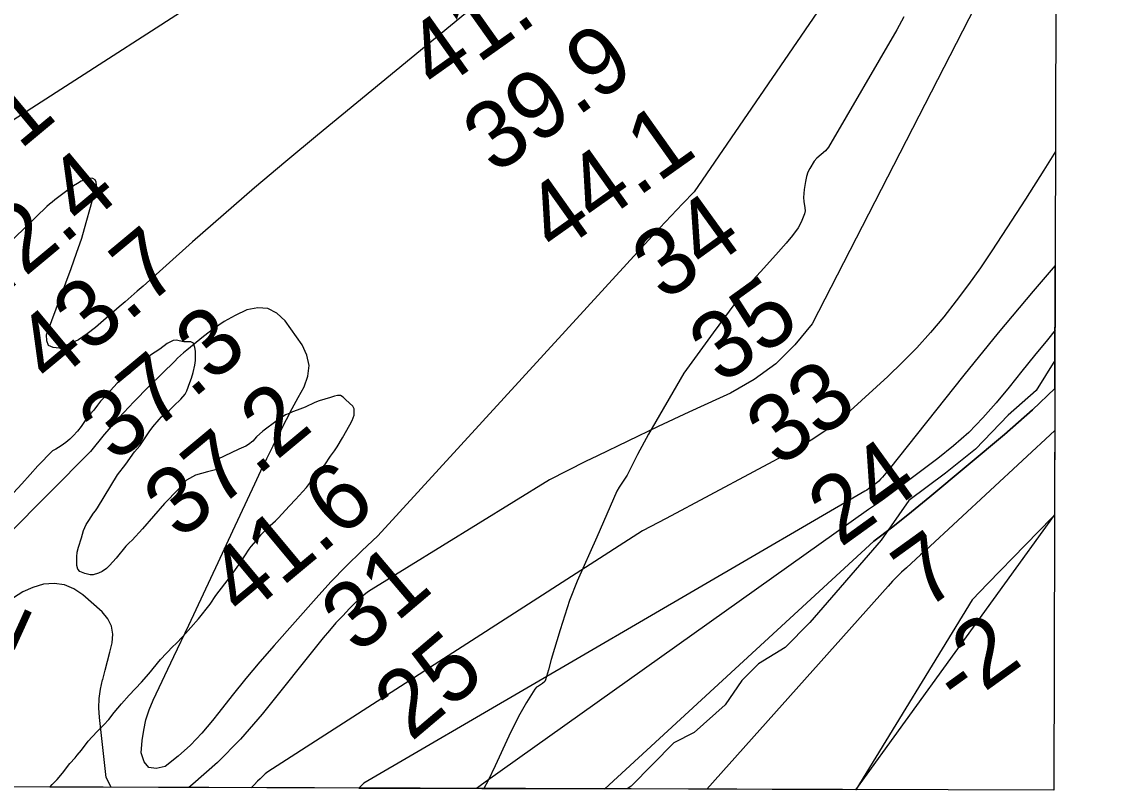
# Model space of a CAD drawing. Extents: x 3146026 to 3183936, y 897894 to 923344.
# Drawn here: x 3180562 to 3181637, y 903274 to 904038 of the extents above; entities that cross this region are included whole.
import ezdxf

# ---------------------------------------------------------------- set-up
doc = ezdxf.new("R2010")
doc.units = 0
for name, color, linetype in [('V-GRID-FRAM', 7, 'Continuous'), ('V-RIVR-EDGE', 7, 'Continuous'), ('V-RIVR-RANG', 7, 'Continuous'), ('V-SITE-VEGE', 7, 'Continuous'), ('V-TOPO-DPTH', 7, 'Continuous'), ('V-TOPO-MAJR', 7, 'Continuous'), ('V-TOPO-MINR', 7, 'Continuous'), ('V-TOPO-SHOR', 7, 'Continuous'), ('V-TOPO-WATR', 7, 'Continuous')]:
    doc.layers.add(name, color=color, linetype=linetype)

msp = doc.modelspace()

# ---------------------------------------------------------------- linework, layer by layer
at = {"layer": 'V-GRID-FRAM'}
msp.add_lwpolyline([(3150311.9, 921563.1), (3181637, 921462.9), (3181586.7, 903274.3), (3150245.8, 903374.5), (3150311.9, 921563.1)], dxfattribs=at)
at = {"layer": 'V-RIVR-EDGE'}
for points in [[(3181587.9, 903701.4), (3181569.4, 903671.4), (3181541.3, 903647.1), (3181508.9, 903613.2), (3181479.1, 903589.5), (3181442.9, 903562.1)], [(3181442.9, 903562.1), (3181415.3, 903522.8), (3181344.4, 903440.9), (3181320, 903416.2), (3181293.5, 903400), (3181276.8, 903383.4), (3181260.5, 903359.1), (3181229.7, 903331.7), (3181209.2, 903321.5), (3181167, 903278.4), (3181162.9, 903275.6)]]:
    msp.add_lwpolyline(points, dxfattribs=at)
at = {"layer": 'V-SITE-VEGE'}
for p, q in [((3181437.8, 904042.8), (3181430.9, 904029.6)), ((3181430.9, 904029.6), (3181363.1, 903913.3)), ((3181360, 903909.5), (3181351.4, 903902.1)), ((3181363.1, 903913.3), (3181360, 903909.5)), ((3181344.3, 903892.1), (3181342.5, 903888.2)), ((3181348.8, 903899.2), (3181344.3, 903892.1)), ((3181351.4, 903902.1), (3181348.8, 903899.2)), ((3181341.2, 903884.2), (3181340, 903879)), ((3181342.5, 903888.2), (3181341.2, 903884.2)), ((3181338.9, 903871.1), (3181338.2, 903863.1)), ((3181340, 903879), (3181338.9, 903871.1)), ((3181338.2, 903863.1), (3181338.5, 903859.1)), ((3181338.5, 903859.1), (3181339.6, 903852.9)), ((3181339.8, 903849.8), (3181339.3, 903846.8)), ((3181339.6, 903852.9), (3181339.8, 903849.8)), ((3181336, 903838.7), (3181332.8, 903833.1)), ((3181339.3, 903846.8), (3181336, 903838.7)), ((3181332.8, 903833.1), (3181327.1, 903825.3)), ((3181321, 903817.7), (3181310.8, 903806.3)), ((3181327.1, 903825.3), (3181321, 903817.7)), ((3181310.8, 903806.3), (3181295.3, 903789.5)), ((3181295.3, 903789.5), (3181287.8, 903781)), ((3181287.8, 903781), (3181280.7, 903772.1)), ((3181280.7, 903772.1), (3181264.4, 903750.4)), ((3181264.4, 903750.4), (3181248.4, 903728.6)), ((3180712, 903721.2), (3180706.2, 903718.2)), ((3180715, 903721.6), (3180712, 903721.2)), ((3180722.8, 903719.9), (3180715, 903721.6)), ((3180729.5, 903719.9), (3180722.8, 903719.9)), ((3180732.2, 903718.5), (3180729.5, 903719.9)), ((3181248.4, 903728.6), (3181219.2, 903688.7)), ((3180698.8, 903712.5), (3180689.7, 903706.4)), ((3180706.2, 903718.2), (3180698.8, 903712.5)), ((3180733.6, 903714.1), (3180732.2, 903718.5)), ((3180734.3, 903710.4), (3180733.6, 903714.1)), ((3180734.3, 903701.3), (3180734.3, 903710.4)), ((3180680.5, 903698.6), (3180676.1, 903695.2)), ((3180686.3, 903703.3), (3180680.5, 903698.6)), ((3180689.7, 903706.4), (3180686.3, 903703.3)), ((3180733.6, 903696.6), (3180734.3, 903701.3)), ((3180669, 903688.8), (3180662.3, 903683.7)), ((3180676.1, 903695.2), (3180669, 903688.8)), ((3180730.2, 903683.7), (3180731.9, 903689.5)), ((3180731.9, 903689.5), (3180733.6, 903696.6)), ((3181219.2, 903688.7), (3181184.1, 903628.1)), ((3180656.5, 903678.7), (3180643.7, 903664.5)), ((3180659.2, 903680.7), (3180656.5, 903678.7)), ((3180662.3, 903683.7), (3180659.2, 903680.7)), ((3180725.8, 903671.2), (3180728.5, 903679.3)), ((3180728.5, 903679.3), (3180730.2, 903683.7)), ((3180719.7, 903662.8), (3180724.1, 903667.8)), ((3180724.1, 903667.8), (3180725.8, 903671.2)), ((3180875.2, 903666.5), (3180872.2, 903665.8)), ((3180878.3, 903666.5), (3180875.2, 903666.5)), ((3180881, 903664.8), (3180878.3, 903666.5)), ((3180636.9, 903657), (3180633.2, 903652)), ((3180640, 903660.7), (3180636.9, 903657)), ((3180643.7, 903664.5), (3180640, 903660.7)), ((3180708.3, 903652), (3180712.7, 903656.3)), ((3180712.7, 903656.3), (3180719.7, 903662.8)), ((3180852.9, 903659.7), (3180843.1, 903655)), ((3180857, 903661.1), (3180852.9, 903659.7)), ((3180868.5, 903664.5), (3180857, 903661.1)), ((3180872.2, 903665.8), (3180868.5, 903664.5)), ((3180883.7, 903662.1), (3180881, 903664.8)), ((3180890.4, 903656), (3180883.7, 903662.1)), ((3180891.8, 903653.3), (3180890.4, 903656)), ((3180626.8, 903644.5), (3180620.7, 903635.7)), ((3180629.2, 903647.6), (3180626.8, 903644.5)), ((3180633.2, 903652), (3180629.2, 903647.6)), ((3180698.1, 903642.8), (3180700.5, 903645.2)), ((3180700.5, 903645.2), (3180708.3, 903652)), ((3180823.8, 903647.2), (3180815.4, 903641.8)), ((3180827.2, 903648.6), (3180823.8, 903647.2)), ((3180830.6, 903650.3), (3180827.2, 903648.6)), ((3180835.3, 903652), (3180830.6, 903650.3)), ((3180843.1, 903655), (3180835.3, 903652)), ((3180889.8, 903641.5), (3180891.8, 903646.9)), ((3180891.8, 903646.9), (3180891.8, 903653.3)), ((3180620.7, 903635.7), (3180617, 903631)), ((3180688.3, 903630.3), (3180692, 903635.4)), ((3180692, 903635.4), (3180698.1, 903642.8)), ((3180815.4, 903641.8), (3180801.2, 903631)), ((3180880.3, 903624.3), (3180887.7, 903637.4)), ((3180887.7, 903637.4), (3180889.8, 903641.5)), ((3180609.6, 903623.2), (3180605.5, 903619.8)), ((3180612.6, 903626.3), (3180609.6, 903623.2)), ((3180617, 903631), (3180612.6, 903626.3)), ((3180678.9, 903616.5), (3180688.3, 903630.3)), ((3180794.8, 903625.3), (3180791.1, 903621.2)), ((3180801.2, 903631), (3180794.8, 903625.3)), ((3180874.9, 903615.5), (3180880.3, 903624.3)), ((3181184.1, 903628.1), (3181173.4, 903607.8)), ((3180595.4, 903613.1), (3180592.3, 903611.4)), ((3180600.8, 903616.5), (3180595.4, 903613.1)), ((3180605.5, 903619.8), (3180600.8, 903616.5)), ((3180673.8, 903610.4), (3180678.9, 903616.5)), ((3180777.2, 903613.1), (3180769.8, 903609.4)), ((3180784.3, 903616.1), (3180777.2, 903613.1)), ((3180787, 903617.8), (3180784.3, 903616.1)), ((3180791.1, 903621.2), (3180787, 903617.8)), ((3180872.2, 903611.4), (3180874.9, 903615.5)), ((3180592.3, 903611.4), (3180577.5, 903596.5)), ((3180665, 903598.2), (3180673.8, 903610.4)), ((3180756.3, 903603.3), (3180754.2, 903595.9)), ((3180769.8, 903609.4), (3180756.3, 903603.3)), ((3180862.7, 903597.6), (3180868.5, 903606.3)), ((3180868.5, 903606.3), (3180872.2, 903611.4)), ((3181173.4, 903607.8), (3181162.9, 903587.4)), ((3180577.5, 903596.5), (3180570, 903588.1)), ((3180656.9, 903587.7), (3180665, 903598.2)), ((3180746.1, 903590.8), (3180734.3, 903587.4)), ((3180755.6, 903593.1), (3180746.1, 903590.8)), ((3180754.2, 903595.9), (3180755.6, 903593.1)), ((3180852.6, 903585.7), (3180862.7, 903597.6)), ((3180570, 903588.1), (3180561.6, 903578.9)), ((3180643.7, 903565.8), (3180656.9, 903587.7)), ((3180725.2, 903582.3), (3180717.4, 903573.5)), ((3180734.3, 903587.4), (3180725.2, 903582.3)), ((3180844.5, 903575.2), (3180852.6, 903585.7)), ((3181162.9, 903587.4), (3181155, 903575.5)), ((3180561.6, 903578.9), (3180553.5, 903569.8)), ((3180717.4, 903573.5), (3180703.5, 903559.3)), ((3180833.7, 903563.1), (3180844.5, 903575.2)), ((3181152.8, 903571.3), (3181132.8, 903525.6)), ((3181155, 903575.5), (3181152.8, 903571.3)), ((3180637, 903554.9), (3180643.7, 903565.8)), ((3180703.5, 903559.3), (3180681.6, 903534)), ((3180827.6, 903557), (3180833.7, 903563.1)), ((3180628.2, 903542.4), (3180632.9, 903549.5)), ((3180632.9, 903549.5), (3180634.9, 903551.9)), ((3180634.9, 903551.9), (3180637, 903554.9)), ((3180816.4, 903544.8), (3180827.6, 903557)), ((3180623.1, 903532.3), (3180625.8, 903538.4)), ((3180625.8, 903538.4), (3180628.2, 903542.4)), ((3180805.9, 903535), (3180808.3, 903537.4)), ((3180808.3, 903537.4), (3180813.7, 903542.1)), ((3180813.7, 903542.1), (3180816.4, 903544.8)), ((3180621.1, 903525.2), (3180623.1, 903532.3)), ((3180681.6, 903534), (3180671.4, 903522.8)), ((3180796.8, 903524.9), (3180799.9, 903528.6)), ((3180799.9, 903528.6), (3180805.9, 903535)), ((3180616.7, 903510.7), (3180618, 903515.7)), ((3180618, 903515.7), (3180621.1, 903525.2)), ((3180665, 903516.8), (3180655.5, 903504.9)), ((3180668.4, 903520.1), (3180665, 903516.8)), ((3180671.4, 903522.8), (3180668.4, 903520.1)), ((3180787.4, 903513.7), (3180789.4, 903516.4)), ((3180789.4, 903516.4), (3180796.8, 903524.9)), ((3181132.8, 903525.6), (3181113.4, 903482.1)), ((3180616.3, 903506.3), (3180616.7, 903510.7)), ((3180616.3, 903502.6), (3180616.3, 903506.3)), ((3180655.5, 903504.9), (3180648.8, 903497.5)), ((3180778.9, 903500.5), (3180787.4, 903513.7)), ((3180616.3, 903497.5), (3180616.3, 903502.6)), ((3180617.4, 903494.1), (3180616.3, 903497.5)), ((3180619.4, 903491.7), (3180617.4, 903494.1)), ((3180645.7, 903494.8), (3180641.4, 903491.7)), ((3180648.8, 903497.5), (3180645.7, 903494.8)), ((3180769.1, 903486.7), (3180778.9, 903500.5)), ((3180624.5, 903489.7), (3180619.4, 903491.7)), ((3180629.5, 903488.4), (3180624.5, 903489.7)), ((3180632.6, 903488.4), (3180629.5, 903488.4)), ((3180638, 903490.1), (3180632.6, 903488.4)), ((3180641.4, 903491.7), (3180638, 903490.1)), ((3180754.6, 903467.8), (3180769.1, 903486.7)), ((3181113.4, 903482.1), (3181105.9, 903462.9)), ((3180748.8, 903459.3), (3180754.6, 903467.8)), ((3181105.9, 903462.9), (3181096.5, 903433.6)), ((3180737.3, 903444.8), (3180748.8, 903459.3)), ((3180722.1, 903427.5), (3180737.3, 903444.8)), ((3181096.5, 903433.6), (3181087.5, 903404.2)), ((3180711.7, 903417.1), (3180714.7, 903419.8)), ((3180714.7, 903419.8), (3180722.1, 903427.5)), ((3180699.5, 903404.2), (3180711.7, 903417.1)), ((3180688, 903390), (3180699.5, 903404.2)), ((3181087.5, 903404.2), (3181084.8, 903394)), ((3180680.6, 903381.6), (3180688, 903390)), ((3181084.8, 903394), (3181081.9, 903383.9)), ((3180668.4, 903368.7), (3180680.6, 903381.6)), ((3181072.8, 903376.6), (3181071.3, 903374.9)), ((3181074.8, 903377.9), (3181072.8, 903376.6)), ((3181078.9, 903380.4), (3181074.8, 903377.9)), ((3181081.1, 903382.4), (3181078.9, 903380.4)), ((3181081.9, 903383.9), (3181081.1, 903382.4)), ((3180660.6, 903360.3), (3180668.4, 903368.7)), ((3181071.3, 903374.9), (3181062.9, 903361.5)), ((3180653.5, 903351.5), (3180660.6, 903360.3)), ((3181062.9, 903361.5), (3181055.2, 903347.7)), ((3180643.1, 903339.3), (3180648.1, 903344.7)), ((3180648.1, 903344.7), (3180653.5, 903351.5)), ((3181055.2, 903347.7), (3181045.6, 903328.2)), ((3180631.6, 903327.5), (3180637, 903333.2)), ((3180637, 903333.2), (3180643.1, 903339.3)), ((3180621.1, 903314.3), (3180627.8, 903323.1)), ((3180627.8, 903323.1), (3180631.6, 903327.5)), ((3181045.6, 903328.2), (3181032, 903298.7)), ((3180616.7, 903309.2), (3180621.1, 903314.3)), ((3180602.2, 903291.3), (3180609.6, 903300.8)), ((3180609.6, 903300.8), (3180614.7, 903306.5)), ((3180614.7, 903306.5), (3180616.7, 903309.2)), ((3180596.8, 903284.9), (3180602.2, 903291.3)), ((3181032, 903298.7), (3181024.9, 903284.1)), ((3180589.7, 903277.4), (3180592, 903280.2)), ((3180592, 903280.2), (3180596.8, 903284.9)), ((3181024.9, 903284.1), (3181020.8, 903276.1)), ((3181020.8, 903276.1), (3180589.7, 903277.4))]:
    msp.add_line(p, q, dxfattribs=at)
at = {"layer": 'V-TOPO-DPTH'}
for points in [[(3181587.8, 903673.5), (3181588.2, 903795.5), (3181566.2, 903770.2), (3181531.4, 903728.6), (3181497.3, 903686.6), (3181423.2, 903593.4), (3181421.6, 903591.4), (3181419.9, 903589.3), (3181418.2, 903587.3), (3181416.5, 903585.2), (3181414.8, 903583.3), (3181412.9, 903581.4), (3181410.9, 903579.7), (3181408.8, 903578.1), (3181402.7, 903573.7), (3181400.9, 903572.5), (3181399, 903571.5), (3180901.3, 903281.5), (3180896.6, 903276.5), (3181140.8, 903275.7)], [(3181587.8, 903673.5), (3181587.5, 903547.7), (3181585.2, 903545.3), (3181558.7, 903518), (3181521.1, 903479.6), (3181505.7, 903463.4), (3181390.3, 903274.9), (3181140.8, 903275.7)], [(3181140.8, 903275.7), (3181408, 903521.7), (3181426.8, 903536.1), (3181445.3, 903550.9), (3181463.7, 903565.9), (3181537.8, 903627.7), (3181565.5, 903652.2), (3181587.8, 903673.5)], [(3181140.8, 903275.7), (3181408, 903521.7), (3181426.8, 903536.1), (3181445.3, 903550.9), (3181463.7, 903565.9), (3181537.8, 903627.7), (3181565.5, 903652.2), (3181587.8, 903673.5)], [(3181587.5, 903547.7), (3181585.2, 903545.3), (3181558.7, 903518), (3181521.1, 903479.6), (3181505.7, 903463.4), (3181390.3, 903274.9), (3181587.5, 903547.7)]]:
    msp.add_lwpolyline(points, dxfattribs=at)
at = {"layer": 'V-TOPO-MAJR'}
msp.add_lwpolyline([(3181576.3, 904375.2), (3181229.7, 903868.8), (3181218.1, 903857), (3181206.7, 903845.1), (3181195.4, 903833), (3181184.2, 903820.8), (3180915.5, 903527), (3180899.5, 903512.2), (3180883.9, 903497), (3180868.8, 903481.3), (3180854.1, 903465.3), (3180812.3, 903418.3), (3180798.2, 903402), (3180784.2, 903385.5), (3180770.6, 903368.6), (3180757.3, 903351.6), (3180751.1, 903343.6), (3180740.5, 903331), (3180729.3, 903319), (3180717.1, 903308.1), (3180704.2, 903297.9), (3180695.1, 903295.9), (3180687.8, 903297), (3180683.2, 903302.7), (3180680.3, 903311.5), (3180681.3, 903323.9), (3180682.8, 903334.2), (3180685, 903344.4), (3180688.3, 903354.2), (3180692.2, 903363.9), (3180712.8, 903407.1), (3180727.6, 903438.2), (3180742.3, 903469.4), (3180756.9, 903500.6), (3180771.4, 903531.9), (3180793.2, 903578.9), (3180799.1, 903591.5), (3180805.1, 903604), (3180811.3, 903616.5), (3180817.5, 903628.9), (3180819, 903631.7), (3180824.6, 903642.7), (3180830.4, 903653.6), (3180836.3, 903664.4), (3180842.2, 903675.2), (3180845.9, 903685.8), (3180847.2, 903696.3), (3180844.9, 903706.6), (3180840.1, 903716.8), (3180823.3, 903740.7), (3180815.1, 903748.2), (3180806.2, 903752.9), (3180796.1, 903753.6), (3180785.2, 903751.5), (3180773.8, 903746), (3180762.7, 903739.9), (3180752.2, 903732.8), (3180742.1, 903725.2), (3180725.6, 903711.5), (3180722.5, 903708.9), (3180719.5, 903706.2), (3180716.5, 903703.5), (3180713.6, 903700.7), (3180688.2, 903675.8), (3180672.9, 903660.2), (3180658, 903644.3), (3180643.7, 903627.8), (3180629.9, 903611), (3180300, 903278.4)], dxfattribs=at)
at = {"layer": 'V-TOPO-MINR'}
for points in [[(3181589.3, 904210.6), (3181346.7, 903737.7), (3181329.7, 903716.7), (3181310.8, 903697.8), (3181289.1, 903682.3), (3181265.5, 903668.9), (3181254.7, 903664), (3181224.3, 903649.8), (3181193.9, 903635.6), (3181163.6, 903621.1), (3181133.4, 903606.6), (3181121.6, 903600.8), (3181085.9, 903582.7), (3180908.8, 903473.6), (3180905, 903471), (3180901.4, 903468.2), (3180897.9, 903465.2), (3180894.6, 903462.1), (3180887.3, 903454.8), (3180880.5, 903447.7), (3180873.8, 903440.6), (3180867.4, 903433.2), (3180861.2, 903425.7), (3180800.5, 903349.9), (3180778.9, 903325.2), (3180756.2, 903301.8), (3180731.7, 903280.3), (3180727.6, 903277)], [(3180795.5, 904096.2), (3180537.9, 903930.3)], [(3181026.5, 904066), (3180855.4, 903925.2), (3180824, 903899.1), (3180792.9, 903872.8), (3180762.1, 903846), (3180731.4, 903819.1), (3180682.2, 903775.2), (3180676.3, 903770), (3180670.4, 903764.8), (3180664.5, 903759.6), (3180658.6, 903754.5), (3180634.9, 903733.9), (3180626.6, 903727.6), (3180617.9, 903721.9), (3180608.6, 903717.4), (3180598.9, 903713.6), (3180592.8, 903714.1), (3180588.4, 903716.2), (3180586.5, 903720.7), (3180586.2, 903726.8), (3180610.9, 903792.8), (3180616.2, 903807.8), (3180621.2, 903822.9), (3180625.8, 903838.2), (3180630.1, 903853.5), (3180636, 903875.5), (3180635.6, 903878.5), (3180634.6, 903880.7), (3180632.4, 903881.9), (3180629.4, 903882.3), (3180625, 903880.9), (3180620.8, 903879.3), (3180616.9, 903877.2), (3180613.1, 903874.7), (3180597.3, 903863), (3180594.6, 903860.9), (3180591.9, 903858.7), (3180589.3, 903856.4), (3180586.7, 903854.1), (3180521.6, 903791.6)], [(3181588.5, 903909), (3181577, 903890.4), (3181558.7, 903861.6), (3181540.2, 903833), (3181525.1, 903810.1), (3181513.8, 903793.2), (3181502.1, 903776.7), (3181489.9, 903760.5), (3181477.4, 903744.5), (3181464.3, 903729), (3181450.8, 903713.9), (3181436.6, 903699.5), (3181422, 903685.4), (3181384.4, 903651.1), (3181372.1, 903640.7), (3181359.3, 903630.9), (3181345.8, 903622.1), (3181331.9, 903613.9), (3181201.7, 903544.2), (3181178.1, 903532.1), (3180806, 903292.8), (3180803.4, 903290.5), (3180800.9, 903288.1), (3180798.4, 903285.8), (3180796, 903283.3), (3180792.5, 903279.8), (3180791.2, 903278.4), (3180789.5, 903276.8)], [(3181588.2, 903795.5), (3181566.2, 903770.2), (3181531.4, 903728.6), (3181497.3, 903686.6), (3181423.2, 903593.4), (3181421.6, 903591.4), (3181419.9, 903589.3), (3181418.2, 903587.3), (3181416.5, 903585.2), (3181414.8, 903583.3), (3181412.9, 903581.4), (3181410.9, 903579.7), (3181408.8, 903578.1), (3181402.7, 903573.7), (3181400.9, 903572.5), (3181399, 903571.5), (3180901.3, 903281.5), (3180896.6, 903276.5)], [(3181588, 903731.3), (3181580.4, 903721.9), (3181567.7, 903706.2), (3181555, 903690.5), (3181542.3, 903674.9), (3181529.5, 903659.3), (3181516.2, 903644.2), (3181502.3, 903629.9), (3181487.3, 903616.5), (3181471.7, 903603.9), (3181426.6, 903570), (3181418.7, 903564.3), (3181410.8, 903558.7), (3181402.6, 903553.4), (3181022.1, 903282.4), (3181017, 903278.6), (3181013.2, 903276.1)], [(3181587.7, 903631.6), (3181459.3, 903512.6), (3181454.5, 903508.3), (3181449.8, 903503.9), (3181445, 903499.6), (3181440.3, 903495.3), (3181435.6, 903490.9), (3181431, 903486.5), (3181426.5, 903481.9), (3181422.1, 903477.1), (3181242.1, 903275.4)], [(3181587.5, 903547.7), (3181585.2, 903545.3), (3181558.7, 903518), (3181521.1, 903479.6), (3181505.7, 903463.4), (3181390.3, 903274.9)], [(3180650.4, 903277.3), (3180645.4, 903286.9), (3180638.9, 903346.7), (3180638.4, 903356.2), (3180638.6, 903365.6), (3180639.9, 903374.9), (3180642, 903384.1), (3180642.1, 903384.4), (3180644.5, 903393.5), (3180647, 903402.5), (3180649.3, 903411.6), (3180651.5, 903420.8), (3180652, 903429.4), (3180650.8, 903437.5), (3180647.1, 903444.8), (3180641.7, 903451.5), (3180622.5, 903468.5), (3180613.5, 903474.4), (3180604, 903478.4), (3180593.9, 903479.7), (3180583.2, 903479.1), (3180572.6, 903475.9), (3180562.6, 903471.6), (3180553.6, 903465.4)]]:
    msp.add_lwpolyline(points, dxfattribs=at)
at = {"layer": 'V-TOPO-SHOR'}
for points in [[(3180756.3, 903603.3), (3180754.2, 903595.9), (3180755.6, 903593.1), (3180746.1, 903590.8), (3180734.3, 903587.4), (3180725.2, 903582.3), (3180717.4, 903573.5), (3180703.5, 903559.3), (3180681.6, 903534), (3180671.4, 903522.8), (3180668.4, 903520.1), (3180665, 903516.8), (3180655.5, 903504.9), (3180648.8, 903497.5), (3180645.7, 903494.8), (3180641.4, 903491.7), (3180638, 903490.1), (3180632.6, 903488.4), (3180629.5, 903488.4), (3180624.5, 903489.7), (3180619.4, 903491.7), (3180617.4, 903494.1), (3180616.3, 903497.5), (3180616.3, 903502.6), (3180616.3, 903506.3), (3180616.7, 903510.7), (3180618, 903515.7), (3180621.1, 903525.2), (3180623.1, 903532.3), (3180625.8, 903538.4), (3180628.2, 903542.4), (3180632.9, 903549.5), (3180634.9, 903551.9), (3180637, 903554.9), (3180643.7, 903565.8), (3180656.9, 903587.7), (3180665, 903598.2), (3180673.8, 903610.4), (3180678.9, 903616.5), (3180688.3, 903630.3), (3180692, 903635.4), (3180698.1, 903642.8), (3180700.5, 903645.2), (3180708.3, 903652), (3180712.7, 903656.3), (3180719.7, 903662.8), (3180724.1, 903667.8), (3180725.8, 903671.2), (3180728.5, 903679.3), (3180730.2, 903683.7), (3180731.9, 903689.5), (3180733.6, 903696.6), (3180734.3, 903701.3), (3180734.3, 903710.4), (3180733.6, 903714.1), (3180732.2, 903718.5), (3180729.5, 903719.9), (3180722.8, 903719.9), (3180715, 903721.6), (3180712, 903721.2), (3180706.2, 903718.2), (3180698.8, 903712.5), (3180689.7, 903706.4), (3180686.3, 903703.3), (3180680.5, 903698.6), (3180676.1, 903695.2), (3180669.1, 903688.8), (3180662.3, 903683.7), (3180659.2, 903680.7), (3180656.5, 903678.7), (3180643.7, 903664.5), (3180640, 903660.7), (3180636.9, 903657), (3180633.2, 903651.9), (3180629.2, 903647.6), (3180626.8, 903644.5), (3180620.7, 903635.7), (3180617, 903631), (3180612.6, 903626.3), (3180609.6, 903623.2), (3180605.5, 903619.8), (3180600.8, 903616.5), (3180595.4, 903613.1), (3180592.3, 903611.4), (3180577.5, 903596.5), (3180570, 903588.1), (3180561.6, 903578.9), (3180553.5, 903569.8)], [(3180589.7, 903277.4), (3180592, 903280.2), (3180596.8, 903284.9), (3180602.2, 903291.3), (3180609.6, 903300.8), (3180614.7, 903306.5), (3180616.7, 903309.2), (3180621.1, 903314.3), (3180627.8, 903323.1), (3180631.6, 903327.5), (3180637, 903333.2), (3180643.1, 903339.3), (3180648.1, 903344.7), (3180653.5, 903351.5), (3180660.6, 903360.3), (3180668.4, 903368.7), (3180680.6, 903381.6), (3180688, 903390), (3180699.5, 903404.2), (3180711.7, 903417.1), (3180714.7, 903419.8), (3180722.1, 903427.5), (3180737.3, 903444.8), (3180748.8, 903459.3), (3180754.6, 903467.8), (3180769.1, 903486.7), (3180778.9, 903500.5), (3180787.4, 903513.7), (3180789.4, 903516.4), (3180796.8, 903524.9), (3180799.9, 903528.6), (3180805.9, 903535), (3180808.3, 903537.4), (3180813.7, 903542.1), (3180816.4, 903544.8), (3180827.6, 903557), (3180833.7, 903563.1), (3180844.5, 903575.2), (3180852.6, 903585.7), (3180862.7, 903597.6), (3180868.5, 903606.3), (3180872.2, 903611.4), (3180874.9, 903615.5), (3180880.3, 903624.3), (3180887.7, 903637.4), (3180889.8, 903641.5), (3180891.8, 903646.9), (3180891.8, 903653.3), (3180890.4, 903656), (3180883.7, 903662.1), (3180881, 903664.8), (3180878.3, 903666.5), (3180875.2, 903666.5), (3180872.2, 903665.8), (3180868.5, 903664.5), (3180857, 903661.1), (3180852.9, 903659.7), (3180843.1, 903655), (3180835.3, 903652), (3180830.6, 903650.3), (3180827.2, 903648.6), (3180823.8, 903647.2), (3180815.4, 903641.8), (3180801.2, 903631), (3180794.8, 903625.3), (3180791.1, 903621.2), (3180787, 903617.8), (3180784.3, 903616.1), (3180777.2, 903613.1), (3180769.8, 903609.4), (3180756.3, 903603.3)]]:
    msp.add_lwpolyline(points, dxfattribs=at)
at = {"layer": 'V-TOPO-WATR'}
msp.add_lwpolyline([(3181587.8, 903673.5), (3181565.5, 903652.2), (3181537.8, 903627.7), (3181463.7, 903565.9), (3181445.3, 903550.9), (3181426.8, 903536.1), (3181408, 903521.7), (3181140.8, 903275.7)], dxfattribs=at)

# ---------------------------------------------------------------- texts
at = {"layer": 'V-RIVR-RANG'}
for s, rotation, p in [('41.8', 35.3483, (3180974, 903966.7)), ('39.9', 35.3483, (3181031.8, 903885.2)), ('48.1', 39.7783, (3180464.1, 903830.1)), ('44.1', 35.3483, (3181092, 903805.3)), ('42.4', 39.7783, (3180526.4, 903751.9)), ('34', 35.8003, (3181200.2, 903758.9)), ('43.7', 39.7783, (3180590.6, 903675.2)), ('35', 35.8003, (3181256.8, 903676.4)), ('37.3', 39.7783, (3180654.7, 903598.5)), ('33', 35.8003, (3181313.6, 903594)), ('37.2', 39.7783, (3180718.9, 903521.8)), ('24', 35.8003, (3181374.8, 903514.9)), ('41.6', 39.7783, (3180781.7, 903443.9)), ('7', 35.8003, (3181458.8, 903452.2)), ('31', 40.3142, (3180895.8, 903408.3)), ('31.2', 65.6483, (3180501.5, 903296.3)), ('-2', 35.8003, (3181493.3, 903353.8)), ('25', 40.3142, (3180948.5, 903321.9))]:
    msp.add_text(s, height=67, rotation=rotation, dxfattribs=at).set_placement(p)

doc.saveas('drawing.dxf')
